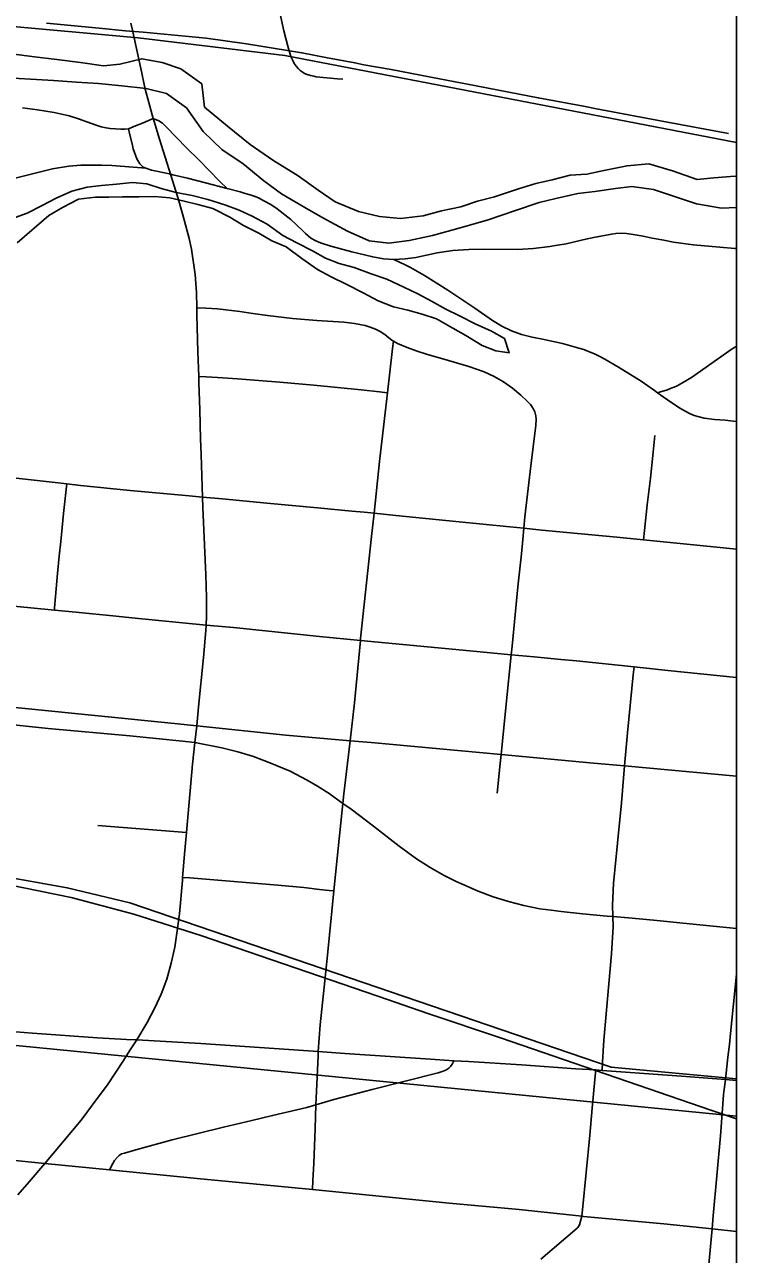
# Model space of a CAD drawing. Extents: x 0 to 1134, y 0 to 440.
# Drawn here: x 526.69 to 539, y 232.84 to 254.12 of the extents above; entities that cross this region are included whole.
import ezdxf

# ---------------------------------------------------------------- set-up
doc = ezdxf.new("R2010")
doc.units = 0
for name, color, linetype in [('Default', 7, 'Continuous'), ('GM_X_City_Street', 7, 'Continuous'), ('GM_X_County_Road', 7, 'Continuous'), ('GM_X_Major_River', 7, 'Continuous'), ('GM_X_Minor_Lake', 7, 'Continuous'), ('GM_X_Rail_Line', 7, 'Continuous'), ('GM_X_State_Route', 7, 'Continuous'), ('GM_X_Unincorporated', 7, 'Continuous'), ('GM_X_US_Route', 7, 'Continuous'), ('SH_Cut_Line', 7, 'Continuous'), ('SH_Text', 7, 'Continuous')]:
    doc.layers.add(name, color=color, linetype=linetype)

msp = doc.modelspace()

# ---------------------------------------------------------------- linework, layer by layer
at = {"layer": 'Default'}
for points in [[(539, 235.237), (539, 265.438), (526.475, 266.717), (523.893, 236.716)], [(539, 205.4), (539, 235.237), (523.893, 236.716), (521.182, 207.228)]]:
    msp.add_lwpolyline(points, close=True, dxfattribs=at)
at = {"layer": 'GM_X_City_Street'}
msp.add_line((527.96, 240.263), (529.489, 240.145), dxfattribs=at)
for points in [[(531.576, 253.259), (531.532, 253.278), (531.493, 253.302), (531.459, 253.328), (531.43, 253.355), (531.387, 253.404), (531.354, 253.45), (531.334, 253.487), (531.298, 253.572), (531.243, 253.747), (531.174, 254.015), (531.062, 254.537), (530.904, 255.289), (530.807, 255.742), (530.754, 256.014), (530.718, 256.175), (530.707, 256.224)], [(531.576, 253.259), (531.638, 253.24), (531.693, 253.227), (531.733, 253.22), (532.103, 253.182), (532.193, 253.175)], [(526.658, 252.683), (526.915, 252.646), (527.203, 252.601), (527.465, 252.545), (527.625, 252.492), (527.766, 252.439), (527.929, 252.38), (528.017, 252.355), (528.101, 252.335), (528.17, 252.323), (528.264, 252.315), (528.356, 252.31), (528.427, 252.313), (528.491, 252.32), (528.607, 252.368), (528.729, 252.418), (528.916, 252.496)], [(528.916, 252.496), (529.012, 252.455), (529.074, 252.414), (529.136, 252.361), (529.5, 251.985), (529.706, 251.784), (530.065, 251.415), (530.193, 251.284)], [(528.491, 252.32), (528.508, 252.239), (528.552, 252.061), (528.572, 251.97), (528.634, 251.797), (528.682, 251.713), (528.712, 251.681), (528.73, 251.668), (528.745, 251.657), (528.789, 251.635)], [(523.308, 250.679), (523.442, 250.667), (523.663, 250.682), (524.048, 250.746), (524.216, 250.785), (524.485, 250.852), (525.11, 251.009), (525.385, 251.096), (525.91, 251.286), (526.327, 251.412), (526.457, 251.449), (527.173, 251.624), (527.456, 251.671), (527.666, 251.69), (527.848, 251.69), (528.026, 251.688), (528.201, 251.685), (528.719, 251.641), (528.789, 251.635)], [(528.789, 251.635), (528.888, 251.605), (528.999, 251.58), (529.218, 251.531), (529.256, 251.523), (529.511, 251.464), (529.822, 251.383), (530.17, 251.289), (530.193, 251.284), (530.422, 251.225), (530.507, 251.201), (530.595, 251.177), (530.66, 251.155), (530.735, 251.124), (530.831, 251.075), (530.949, 251.008), (531.059, 250.936), (531.297, 250.749), (531.504, 250.552), (531.55, 250.506), (531.642, 250.429), (531.729, 250.38), (531.811, 250.346), (531.989, 250.287), (532.348, 250.187), (532.711, 250.101), (532.896, 250.071), (533.076, 250.06), (533.272, 250.066), (533.459, 250.092), (533.824, 250.17), (534.098, 250.213), (534.374, 250.233), (534.652, 250.234), (535.213, 250.233), (535.494, 250.249), (535.774, 250.28), (535.872, 250.297), (536.058, 250.331), (536.42, 250.412), (536.504, 250.432), (536.556, 250.444), (536.596, 250.452), (536.624, 250.455), (536.782, 250.486), (536.843, 250.498), (536.917, 250.508), (537.013, 250.515), (537.097, 250.508), (537.181, 250.495), (537.285, 250.476), (537.386, 250.461), (537.546, 250.426), (537.746, 250.389), (537.914, 250.357), (538.251, 250.313), (538.711, 250.268), (538.974, 250.249), (539, 250.248)], [(533.076, 250.06), (533.275, 249.965), (533.365, 249.918), (533.607, 249.781), (534.011, 249.528), (534.48, 249.215), (534.781, 249.004), (534.943, 248.906), (535.114, 248.824), (535.285, 248.762), (535.467, 248.711), (535.645, 248.68), (535.993, 248.602), (536.193, 248.549), (536.275, 248.525), (536.362, 248.5), (536.445, 248.467), (536.544, 248.427), (536.627, 248.386), (536.728, 248.334), (536.959, 248.196), (537.354, 247.951), (537.582, 247.788), (537.633, 247.751)], [(529.67, 249.221), (529.824, 249.214), (530.03, 249.205), (530.412, 249.155), (530.639, 249.122), (530.891, 249.091), (531.322, 249.039), (531.746, 249.002), (532.21, 248.975), (532.302, 248.964), (532.394, 248.952), (532.579, 248.913), (532.668, 248.886), (532.757, 248.852), (532.842, 248.81), (532.921, 248.757), (532.99, 248.7), (533.042, 248.66), (533.068, 248.643), (533.142, 248.605), (533.308, 248.532), (533.481, 248.47), (533.657, 248.414), (533.926, 248.337), (534.374, 248.206), (534.639, 248.111), (534.81, 248.032), (534.975, 247.938), (535.129, 247.829), (535.274, 247.709), (535.384, 247.604), (535.437, 247.547)], [(531.77, 236.354), (531.804, 236.818), (531.87, 237.468), (531.932, 238.024), (532.038, 239.136), (532.096, 239.697), (532.196, 240.646), (532.214, 240.81), (532.319, 241.731), (532.394, 242.387), (532.499, 243.467), (532.501, 243.503), (532.691, 245.265), (532.735, 245.668), (532.829, 246.563), (532.966, 247.752), (533.054, 248.516), (533.068, 248.643)], [(537.633, 247.751), (537.673, 247.764), (537.806, 247.803), (537.873, 247.829), (537.924, 247.847), (537.975, 247.874), (538.058, 247.915), (538.222, 248.018), (538.671, 248.334), (538.829, 248.44), (538.912, 248.499), (538.983, 248.549), (539, 248.561)], [(529.702, 248.035), (529.834, 248.027), (530.03, 248.015), (530.372, 247.993), (531.103, 247.936), (531.691, 247.885), (532.512, 247.805), (532.829, 247.769), (532.966, 247.752)], [(537.633, 247.751), (537.732, 247.681), (537.881, 247.576), (538.032, 247.478), (538.19, 247.394), (538.272, 247.361), (538.357, 247.333), (538.444, 247.313), (538.622, 247.29), (538.805, 247.275), (538.898, 247.266), (539, 247.255)], [(534.863, 240.826), (534.914, 241.34), (534.932, 241.491), (534.956, 241.724), (535.017, 242.365), (535.108, 243.218), (535.123, 243.365), (535.173, 243.907), (535.222, 244.395), (535.283, 244.963), (535.309, 245.213), (535.326, 245.408), (535.343, 245.605), (535.388, 245.996), (535.432, 246.387), (535.457, 246.582), (535.485, 246.818), (535.521, 247.092), (535.532, 247.184), (535.537, 247.292), (535.53, 247.355), (535.512, 247.421), (535.49, 247.469), (535.462, 247.515), (535.437, 247.547)], [(537.393, 245.206), (537.411, 245.366), (537.46, 245.81), (537.512, 246.276), (537.554, 246.666), (537.59, 247.015)], [(526.544, 246.273), (527.223, 246.197), (527.423, 246.175), (527.661, 246.149), (528.515, 246.063), (529.535, 245.971), (529.77, 245.947), (530.113, 245.914), (530.881, 245.843), (531.754, 245.761), (532.349, 245.704), (532.565, 245.685), (532.735, 245.668), (533.111, 245.63), (534.149, 245.527), (535.082, 245.432), (535.326, 245.408), (535.633, 245.376), (536.931, 245.252), (537.393, 245.206), (538.602, 245.085), (539, 245.045)], [(527.207, 243.989), (527.211, 244.031), (527.226, 244.226), (527.26, 244.624), (527.291, 244.926), (527.316, 245.177), (527.362, 245.661), (527.411, 246.078), (527.423, 246.175)], [(525.314, 244.177), (526.799, 244.028), (527.207, 243.989), (527.576, 243.953), (528.275, 243.884), (528.547, 243.855), (529.83, 243.733), (530.307, 243.689), (531.789, 243.536), (532.499, 243.467), (534.388, 243.284), (535.108, 243.218), (535.502, 243.182), (535.963, 243.137), (536.238, 243.111), (537.23, 243.008), (537.812, 242.948), (539, 242.823)], [(536.679, 236.027), (536.687, 236.17), (536.707, 236.553), (536.84, 238.046), (536.868, 238.513), (536.866, 238.691), (536.857, 238.887), (536.873, 239.26), (537.011, 240.658), (537.066, 241.295), (537.116, 241.871), (537.216, 242.873), (537.23, 243.008)], [(529.424, 239.368), (529.549, 239.357), (530.52, 239.278), (531.068, 239.233), (531.519, 239.19), (531.793, 239.158), (531.961, 239.143), (532.038, 239.136)], [(538.809, 235.868), (538.834, 236.092), (538.853, 236.255), (538.878, 236.476), (538.901, 236.669), (539, 237.691)], [(531.669, 233.969), (531.678, 234.126), (531.693, 234.416), (531.719, 235.02), (531.729, 235.431), (531.735, 235.55), (531.767, 236.28), (531.77, 236.354)], [(531.729, 235.431), (532.038, 235.524), (532.704, 235.699), (533.844, 235.987), (533.91, 236.007), (533.974, 236.033), (534.025, 236.067), (534.055, 236.096), (534.085, 236.135), (534.114, 236.196)], [(536.329, 233.504), (536.339, 233.614), (536.463, 234.905), (536.506, 235.377), (536.523, 235.561), (536.558, 235.936), (536.568, 236.035)], [(538.422, 231.569), (538.579, 233.285), (538.599, 233.51), (538.725, 234.897), (538.765, 235.446), (538.778, 235.613), (538.809, 235.868)], [(514.605, 235.331), (515.24, 235.295), (516.811, 235.19), (517.354, 235.153), (518.467, 235.084), (519.368, 235.021), (519.475, 235.013), (520.566, 234.95), (521.303, 234.904), (521.494, 234.891), (523.531, 234.757), (524.273, 234.693), (526.33, 234.487), (526.354, 234.485), (527.04, 234.417)], [(528.161, 234.307), (528.22, 234.419), (528.249, 234.472), (528.29, 234.522), (528.329, 234.556), (528.37, 234.582), (528.418, 234.598), (528.617, 234.655), (529.243, 234.827), (530.133, 235.045), (530.619, 235.16), (530.979, 235.245), (531.402, 235.345), (531.573, 235.386), (531.729, 235.431)], [(535.616, 232.76), (536.245, 233.296), (536.26, 233.312), (536.272, 233.328), (536.285, 233.358), (536.329, 233.504)]]:
    msp.add_lwpolyline(points, dxfattribs=at)
at = {"layer": 'GM_X_County_Road'}
for p, q in [((536.568, 236.035), (536.679, 236.027)), ((538.809, 235.868), (539, 235.852)), ((526.769, 234.099), (527.04, 234.417)), ((527.04, 234.417), (528.161, 234.307)), ((526.576, 233.873), (526.769, 234.099)), ((538.579, 233.285), (539, 233.241))]:
    msp.add_line(p, q, dxfattribs=at)
for points in [[(528.916, 252.496), (528.838, 252.772), (528.779, 253.004), (528.7, 253.364), (528.557, 254.025), (528.531, 254.146)], [(529.67, 249.221), (529.667, 249.487), (529.642, 249.798), (529.578, 250.237), (529.539, 250.419), (529.45, 250.745), (529.361, 251.07), (529.223, 251.514), (529.026, 252.141), (528.932, 252.444), (528.916, 252.496)], [(529.702, 248.035), (529.687, 248.461), (529.672, 249.098), (529.67, 249.221)], [(529.77, 245.947), (529.746, 246.686), (529.736, 246.952), (529.721, 247.455), (529.706, 247.924), (529.702, 248.035)], [(529.83, 243.733), (529.84, 243.884), (529.835, 244.21), (529.825, 244.6), (529.8, 245.122), (529.775, 245.764), (529.77, 245.947)], [(529.637, 241.7), (529.668, 241.988), (529.701, 242.316), (529.785, 243.174), (529.825, 243.638), (529.83, 243.733)], [(529.489, 240.145), (529.598, 241.325), (529.637, 241.7)], [(529.424, 239.368), (529.46, 239.83), (529.489, 240.145)], [(528.631, 236.555), (528.81, 236.857), (528.95, 237.121), (529.051, 237.345), (529.15, 237.607), (529.229, 237.883), (529.288, 238.158), (529.326, 238.401), (529.369, 238.739), (529.42, 239.311), (529.424, 239.368)], [(526.543, 236.694), (526.83, 236.674), (527.954, 236.59), (528.453, 236.564), (528.631, 236.555)], [(527.04, 234.417), (527.671, 235.168), (527.949, 235.542), (528.124, 235.777), (528.404, 236.201), (528.507, 236.365), (528.631, 236.555)], [(528.631, 236.555), (529.738, 236.494), (531.77, 236.354)], [(531.77, 236.354), (532.232, 236.323), (533.71, 236.225), (534.114, 236.196)], [(534.114, 236.196), (534.37, 236.18), (535.286, 236.122), (536.223, 236.058), (536.568, 236.035)], [(536.679, 236.027), (537.085, 236), (538.052, 235.929), (538.809, 235.868)], [(528.161, 234.307), (529.677, 234.16), (531.669, 233.969)], [(531.669, 233.969), (531.901, 233.947), (534.034, 233.731), (535.242, 233.62), (536.329, 233.504)], [(536.329, 233.504), (536.354, 233.5), (537.747, 233.373), (538.579, 233.285)]]:
    msp.add_lwpolyline(points, dxfattribs=at)
at = {"layer": 'GM_X_Major_River'}
for points in [[(526.465, 253.617), (526.862, 253.562), (527.248, 253.519), (527.656, 253.464), (528.054, 253.409), (528.339, 253.436), (528.717, 253.53), (529.068, 253.465)], [(529.068, 253.465), (529.396, 253.354), (529.754, 253.095), (529.801, 252.695), (530.203, 252.366), (530.594, 252.049), (530.986, 251.778), (531.424, 251.505), (531.771, 251.257), (532.062, 251.057), (532.468, 250.887), (532.83, 250.799), (533.194, 250.768), (533.582, 250.815), (533.903, 250.899), (534.235, 250.971), (534.522, 251.067), (534.82, 251.14), (535.233, 251.278), (535.531, 251.374), (535.817, 251.435), (536.127, 251.519), (536.412, 251.535), (536.709, 251.596), (537.11, 251.678), (537.487, 251.715), (537.893, 251.591), (538.323, 251.444), (538.608, 251.472), (538.973, 251.497), (539, 251.494)], [(530.83, 251.416), (530.472, 251.71), (530.103, 251.958), (529.78, 252.274), (529.494, 252.679), (529.147, 252.927), (528.796, 253.015), (528.376, 253.059), (527.967, 253.103), (527.591, 253.123), (527.194, 253.155), (526.898, 253.174), (526.489, 253.195)], [(539, 250.954), (538.743, 250.944), (538.312, 251.023), (537.928, 251.146), (537.567, 251.268), (537.192, 251.323), (536.907, 251.284), (536.553, 251.235), (536.256, 251.197), (535.878, 251.114), (535.592, 251.042), (535.178, 250.903), (534.708, 250.743), (534.41, 250.659), (534.077, 250.564), (533.745, 250.47), (533.344, 250.388), (532.99, 250.339), (532.65, 250.382), (532.278, 250.55), (531.851, 250.777), (531.536, 250.955), (531.132, 251.193), (530.83, 251.416)]]:
    msp.add_lwpolyline(points, dxfattribs=at)
at = {"layer": 'GM_X_Minor_Lake'}
msp.add_lwpolyline([(526.562, 250.347), (527.11, 250.821), (527.35, 250.956), (527.623, 251.102), (527.919, 251.134), (528.146, 251.133), (528.384, 251.142), (528.668, 251.14), (528.94, 251.149), (529.201, 251.125), (529.45, 251.066), (529.688, 251.007), (529.948, 250.937), (530.242, 250.787), (530.48, 250.648), (530.74, 250.51), (530.966, 250.383), (531.214, 250.279), (531.485, 250.072), (531.756, 249.887), (531.993, 249.76), (532.265, 249.622), (532.547, 249.483), (532.807, 249.344), (533.068, 249.24), (533.317, 249.181), (533.566, 249.111), (533.815, 249.03), (534.097, 248.868), (534.323, 248.741), (534.606, 248.568), (534.843, 248.475), (535.07, 248.44), (534.993, 248.691), (534.767, 248.818), (534.484, 248.945), (534.213, 249.084), (533.975, 249.199), (533.727, 249.338), (533.489, 249.465), (533.252, 249.58), (532.958, 249.719), (532.686, 249.812), (532.392, 249.917), (532.131, 249.987), (531.894, 250.08), (531.668, 250.207), (531.397, 250.345), (531.159, 250.473), (530.888, 250.668), (530.628, 250.807), (530.402, 250.911), (530.153, 251.004), (529.859, 251.097), (529.587, 251.167), (529.315, 251.215), (529.055, 251.285), (528.806, 251.367), (528.556, 251.391), (528.283, 251.359), (528.022, 251.338), (527.772, 251.306), (527.511, 251.24), (527.237, 251.117), (526.998, 250.993), (526.736, 250.858), (526.463, 250.758)], dxfattribs=at)
at = {"layer": 'GM_X_Rail_Line'}
for points in [[(508.347, 256.739), (508.502, 256.582), (508.719, 256.415), (509.614, 255.938), (511.111, 255.517), (514.079, 255.189), (523.82, 254.329), (528.655, 253.89), (531.19, 253.587), (539, 252.082)], [(538.864, 252.235), (537.81, 252.433), (536.579, 252.665), (536.355, 252.708), (535.574, 252.857), (534.353, 253.088), (533.867, 253.18), (533.033, 253.344), (532.559, 253.426), (532.405, 253.461), (531.929, 253.546), (531.488, 253.634), (530.527, 253.791), (529.829, 253.886), (528.745, 253.988), (528.436, 254.014), (527.979, 254.058), (527.073, 254.146)], [(489.581, 235.772), (508.236, 237.037), (509.552, 237.341), (510.814, 237.527), (514.082, 237.454), (514.997, 237.938), (517.299, 238.756), (519.354, 239.313), (520.803, 239.61), (522.102, 239.722), (523.062, 239.706), (524.185, 239.666), (525.815, 239.475), (527.43, 239.188), (528.51, 238.926), (536.834, 236.084), (539, 235.883)], [(526.395, 239.245), (527.495, 239.02), (528.581, 238.73), (529.737, 238.363), (532.8, 237.312), (533.679, 237.007), (534.922, 236.589), (538.576, 235.336), (539, 235.192)]]:
    msp.add_lwpolyline(points, dxfattribs=at)
at = {"layer": 'GM_X_State_Route'}
msp.add_line((539, 241.119), (537.066, 241.295), dxfattribs=at)
for points in [[(524.413, 242.218), (525.354, 242.125), (527.101, 241.945), (528.513, 241.817), (529.422, 241.723), (529.637, 241.7)], [(532.319, 241.731), (531.208, 241.829), (529.668, 241.988)], [(534.932, 241.491), (532.684, 241.699), (532.319, 241.731)], [(529.637, 241.7), (530.105, 241.607), (530.381, 241.539), (530.652, 241.456), (530.934, 241.35), (531.283, 241.203), (531.578, 241.048), (531.755, 240.944), (531.958, 240.816), (532.196, 240.646)], [(537.066, 241.295), (536.53, 241.343), (534.932, 241.491)], [(532.196, 240.646), (532.336, 240.546), (532.725, 240.251), (533.168, 239.908), (533.47, 239.691), (533.703, 239.54), (533.945, 239.401), (534.153, 239.297), (534.286, 239.238), (534.534, 239.131), (534.794, 239.033), (535.059, 238.949), (535.327, 238.88), (535.6, 238.826), (535.798, 238.799)], [(535.798, 238.799), (535.968, 238.776), (536.34, 238.739), (536.767, 238.699), (536.866, 238.691)], [(536.866, 238.691), (537.132, 238.665), (537.566, 238.625), (538.196, 238.566), (539, 238.481)]]:
    msp.add_lwpolyline(points, dxfattribs=at)
at = {"layer": 'GM_X_Unincorporated'}
msp.add_lwpolyline([(539, 113.439), (539, 295.833)], dxfattribs=at)
at = {"layer": 'GM_X_US_Route'}
msp.add_line((539, 241.119), (537.066, 241.295), dxfattribs=at)
for points in [[(517.587, 243.036), (517.648, 243.046), (517.924, 243.075), (518.2, 243.09), (518.477, 243.09), (518.712, 243.08), (518.809, 243.071), (520.298, 242.926), (520.616, 242.895), (521.249, 242.834), (523.098, 242.654), (524.441, 242.519), (526.702, 242.291), (529.283, 242.031), (529.668, 241.988)], [(524.413, 242.218), (525.354, 242.125), (527.101, 241.945), (528.513, 241.817), (529.422, 241.723), (529.637, 241.7)], [(532.319, 241.731), (531.208, 241.829), (529.668, 241.988)], [(534.932, 241.491), (532.684, 241.699), (532.319, 241.731)], [(529.637, 241.7), (530.105, 241.607), (530.381, 241.539), (530.652, 241.456), (530.934, 241.35), (531.283, 241.203), (531.578, 241.048), (531.755, 240.944), (531.958, 240.816), (532.196, 240.646)], [(537.066, 241.295), (536.53, 241.343), (534.932, 241.491)], [(532.196, 240.646), (532.336, 240.546), (532.725, 240.251), (533.168, 239.908), (533.47, 239.691), (533.703, 239.54), (533.945, 239.401), (534.153, 239.297), (534.286, 239.238), (534.534, 239.131), (534.794, 239.033), (535.059, 238.949), (535.327, 238.88), (535.6, 238.826), (535.798, 238.799)], [(535.798, 238.799), (535.968, 238.776), (536.34, 238.739), (536.767, 238.699), (536.866, 238.691)], [(536.866, 238.691), (537.132, 238.665), (537.566, 238.625), (538.196, 238.566), (539, 238.481)]]:
    msp.add_lwpolyline(points, dxfattribs=at)
at = {"layer": 'SH_Cut_Line'}
msp.add_lwpolyline([(539, 17.107), (539, 425.107), (205.806, 425.107)], dxfattribs=at)
at = {"layer": 'SH_Text'}
msp.add_lwpolyline([(131, 425.107), (539, 425.107), (539, 17.107), (131, 17.107)], close=True, dxfattribs=at)

doc.saveas('drawing.dxf')
